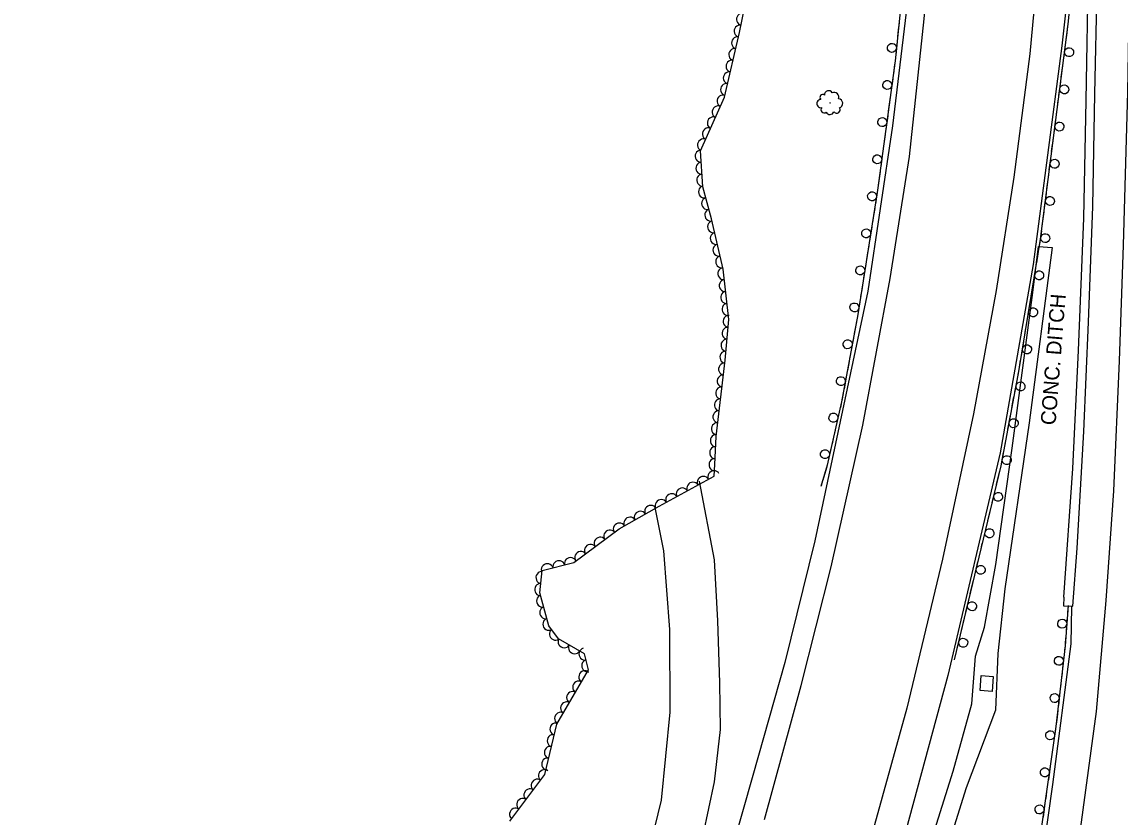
# Model space of a CAD drawing. Extents: x 1722896 to 1754269, y 648279 to 666297.
# Drawn here: x 1753551 to 1753917, y 655283.3 to 655548.3 of the extents above; entities that cross this region are included whole.
import ezdxf

# ---------------------------------------------------------------- set-up
doc = ezdxf.new("R2010")
doc.units = 0
for name, color, linetype in [('DESIGN - CENTERLINE - Proposed', 7, 'Continuous'), ('DESIGN - SCRATCH - User 1', 7, 'Continuous'), ('SURVEY - CENTERLINE - Preliminary Text', 7, 'Continuous'), ('SURVEY - CONTOURS - Intermediate with optional Text', 7, 'Continuous'), ('SURVEY - DRAINAGE - Natural Features', 7, 'Continuous'), ('SURVEY - VEGETATION - Features with Text', 7, 'Continuous')]:
    doc.layers.add(name, color=color, linetype=linetype)

msp = doc.modelspace()

# ---------------------------------------------------------------- linework, layer by layer
at = {"layer": 'DESIGN - CENTERLINE - Proposed'}
for points in [[(1753849.85, 655261.75), (1753861.38, 655298.62), (1753867.59, 655320.98), (1753868.78, 655336.87), (1753871.76, 655346.54), (1753875.56, 655367.5), (1753880.96, 655406.27), (1753887.92, 655458.14), (1753889.81, 655473.48), (1753894.35, 655473.15), (1753886.65, 655414.65), (1753878.53, 655359.35), (1753876.29, 655337.81), (1753875.43, 655318.91), (1753865.69, 655293.01), (1753850.23, 655243.68)], [(1753761.85, 655386.96), (1753764.83, 655371.95), (1753766.85, 655345.8), (1753766.86, 655318.22), (1753764.04, 655288.86), (1753755.87, 655255.71), (1753744.79, 655215.39), (1753741.99, 655206.29), (1753754.79, 655203.35), (1753757.3, 655203.95), (1753761.49, 655217.12), (1753771.17, 655248.6), (1753776.12, 655268.39), (1753781.79, 655295.04), (1753783.84, 655312.49), (1753783.59, 655327.98), (1753782.94, 655348.71), (1753781.79, 655369.04), (1753776.82, 655395.23)]]:
    msp.add_lwpolyline(points, dxfattribs=at)
at = {"layer": 'DESIGN - SCRATCH - User 1'}
for points in [[(1753855.03, 655807.78), (1753853.87, 655754.3), (1753852.88, 655705.24), (1753850.66, 655660.95), (1753849.15, 655610.45), (1753845.5, 655569.17), (1753842, 655535.27), (1753836.17, 655492.21), (1753829.57, 655450.79), (1753824.17, 655421.67), (1753819.37, 655400.59), (1753817.27, 655393.49)], [(1753898.18, 655356.58), (1753898.12, 655353.67), (1753901.2, 655353.53), (1753902.72, 655372.93), (1753904.9, 655411.74), (1753906.43, 655448.2), (1753907.86, 655486.78), (1753908.6, 655524.3), (1753909.3, 655559.94), (1753910.11, 655597.72), (1753910.62, 655635.72), (1753911.37, 655675.08), (1753911.67, 655716.31), (1753912.45, 655761.22), (1753913.18, 655807.77)], [(1753898.18, 655356.58), (1753901.26, 655399.46), (1753903.12, 655438.81), (1753904.9, 655482.91), (1753905.65, 655522.14), (1753906.5, 655566.88), (1753907.29, 655612.88), (1753908, 655663.17), (1753908.94, 655709.11), (1753909.31, 655762.88), (1753910.36, 655808.97)], [(1753861.8, 655335.66), (1753868.53, 655363.87), (1753877.31, 655400.35), (1753883.2, 655431.72), (1753890.5, 655475.92), (1753894.52, 655507.92), (1753899.69, 655547.58), (1753903.3, 655583.99), (1753907.84, 655624.45)], [(1753843.31, 655548.01), (1753843.07, 655545.67)], [(1753843.07, 655545.67), (1753842.83, 655543.33)], [(1753899, 655542.29), (1753899.3, 655544.62)], [(1753899.3, 655544.62), (1753899.61, 655546.95)], [(1753842.67, 655541.74), (1753842.2, 655537.17)], [(1753898.2, 655536.14), (1753898.79, 655540.7)], [(1753841.73, 655533.24), (1753841.41, 655530.92)], [(1753842.03, 655535.57), (1753842, 655535.27), (1753841.73, 655533.24)], [(1753897.69, 655532.22), (1753897.99, 655534.55)], [(1753897.39, 655529.89), (1753897.69, 655532.22)], [(1753841.2, 655529.33), (1753840.58, 655524.77)], [(1753896.58, 655523.74), (1753897.18, 655528.31)], [(1753840.36, 655523.19), (1753840.05, 655520.86)], [(1753896.07, 655519.83), (1753896.38, 655522.16)], [(1753840.05, 655520.86), (1753839.73, 655518.53)], [(1753895.77, 655517.5), (1753896.07, 655519.83)], [(1753839.52, 655516.94), (1753838.9, 655512.38)], [(1753894.97, 655511.35), (1753895.56, 655515.91)], [(1753838.37, 655508.47), (1753838.05, 655506.14)], [(1753838.69, 655510.8), (1753838.37, 655508.47)], [(1753894.17, 655505.1), (1753894.46, 655507.43)], [(1753894.46, 655507.43), (1753894.52, 655507.92), (1753894.76, 655509.76)], [(1753837.84, 655504.56), (1753837.22, 655500)], [(1753893.4, 655498.95), (1753893.97, 655503.51)], [(1753837.01, 655498.41), (1753836.69, 655496.08)], [(1753892.9, 655495.03), (1753893.2, 655497.36)], [(1753836.69, 655496.08), (1753836.38, 655493.75)], [(1753892.61, 655492.7), (1753892.9, 655495.03)], [(1753836.16, 655492.17), (1753835.44, 655487.63)], [(1753891.84, 655486.55), (1753892.41, 655491.11)], [(1753835.19, 655486.05), (1753834.81, 655483.72)], [(1753834.81, 655483.72), (1753834.45, 655481.41)], [(1753891.05, 655480.3), (1753891.35, 655482.63)], [(1753891.35, 655482.63), (1753891.64, 655484.96)], [(1753834.19, 655479.83), (1753833.47, 655475.28)], [(1753890.21, 655474.15), (1753890.5, 655475.92), (1753890.85, 655478.71)], [(1753832.85, 655471.38), (1753832.48, 655469.06)], [(1753833.22, 655473.7), (1753832.85, 655471.38)], [(1753889.57, 655470.26), (1753889.95, 655472.58)], [(1753832.23, 655467.48), (1753831.5, 655462.94)], [(1753889.19, 655467.94), (1753889.57, 655470.26)], [(1753888.18, 655461.82), (1753888.93, 655466.36)], [(1753831.25, 655461.36), (1753830.88, 655459.04)], [(1753887.53, 655457.92), (1753887.92, 655460.24)], [(1753830.88, 655459.04), (1753830.51, 655456.72)], [(1753887.15, 655455.6), (1753887.53, 655457.92)], [(1753830.26, 655455.14), (1753829.57, 655450.79), (1753829.53, 655450.59)], [(1753886.14, 655449.49), (1753886.89, 655454.03)], [(1753829.24, 655449.02), (1753828.81, 655446.71)], [(1753828.81, 655446.71), (1753828.38, 655444.4)], [(1753885.11, 655443.27), (1753885.5, 655445.59)], [(1753885.5, 655445.59), (1753885.88, 655447.91)], [(1753828.09, 655442.83), (1753827.25, 655438.3)], [(1753884.1, 655437.16), (1753884.85, 655441.69)], [(1753826.53, 655434.42), (1753826.1, 655432.11)], [(1753826.96, 655436.73), (1753826.53, 655434.42)], [(1753883.46, 655433.26), (1753883.84, 655435.58)], [(1753825.81, 655430.54), (1753824.97, 655426.01)], [(1753883.06, 655430.94), (1753883.2, 655431.72), (1753883.46, 655433.26)], [(1753881.91, 655424.85), (1753882.76, 655429.37)], [(1753824.68, 655424.44), (1753824.25, 655422.13)], [(1753881.18, 655420.97), (1753881.62, 655423.28)], [(1753824.25, 655422.13), (1753824.17, 655421.67), (1753823.75, 655419.83)], [(1753880.75, 655418.66), (1753881.18, 655420.97)], [(1753823.4, 655418.27), (1753822.38, 655413.79)], [(1753879.6, 655412.56), (1753880.45, 655417.08)], [(1753822.02, 655412.23), (1753821.5, 655409.94)], [(1753821.5, 655409.94), (1753820.98, 655407.65)], [(1753878.44, 655406.37), (1753878.87, 655408.68)], [(1753878.87, 655408.68), (1753879.31, 655410.99)], [(1753820.62, 655406.09), (1753819.6, 655401.6)], [(1753877.29, 655400.28), (1753877.31, 655400.35), (1753878.15, 655404.8)], [(1753818.54, 655397.8), (1753817.87, 655395.54)], [(1753819.21, 655400.05), (1753818.54, 655397.8)], [(1753876.37, 655396.44), (1753876.92, 655398.72)], [(1753817.42, 655394.01), (1753817.27, 655393.49)], [(1753875.82, 655394.16), (1753876.37, 655396.44)], [(1753874.37, 655388.13), (1753875.44, 655392.6)], [(1753872.89, 655382), (1753873.44, 655384.29)], [(1753873.44, 655384.29), (1753873.99, 655386.57)], [(1753871.44, 655375.97), (1753872.52, 655380.45)], [(1753869.97, 655369.85), (1753870.52, 655372.13)], [(1753870.52, 655372.13), (1753871.07, 655374.42)], [(1753868.52, 655363.82), (1753868.53, 655363.87), (1753869.59, 655368.29)], [(1753867.6, 655359.98), (1753868.15, 655362.26)], [(1753867.06, 655357.69), (1753867.6, 655359.98)], [(1753865.62, 655351.66), (1753866.69, 655356.14)], [(1753899.65, 655353.83), (1753898.65, 655340.3), (1753895.62, 655313.43), (1753890.84, 655280.09)], [(1753899.65, 655353.83), (1753899.48, 655351.48)], [(1753864.7, 655347.82), (1753865.25, 655350.1)], [(1753864.16, 655345.53), (1753864.7, 655347.82)], [(1753899.36, 655349.89), (1753899.02, 655345.3)], [(1753862.72, 655339.5), (1753863.79, 655343.98)], [(1753898.9, 655343.71), (1753898.73, 655341.36)], [(1753898.73, 655341.36), (1753898.65, 655340.3), (1753898.51, 655339.02)], [(1753861.8, 655335.66), (1753862.35, 655337.95)], [(1753898.33, 655337.43), (1753897.81, 655332.86)], [(1753897.37, 655328.94), (1753897.1, 655326.6)], [(1753897.63, 655331.27), (1753897.37, 655328.94)], [(1753896.92, 655325.01), (1753896.41, 655320.44)], [(1753896.23, 655318.85), (1753895.97, 655316.52)], [(1753895.97, 655316.52), (1753895.7, 655314.18)], [(1753895.5, 655312.59), (1753894.84, 655308.04)], [(1753894.62, 655306.46), (1753894.28, 655304.13)], [(1753894.28, 655304.13), (1753893.95, 655301.81)], [(1753893.72, 655300.22), (1753893.07, 655295.67)], [(1753892.51, 655291.76), (1753892.18, 655289.43)], [(1753892.84, 655294.08), (1753892.51, 655291.76)], [(1753891.95, 655287.85), (1753891.3, 655283.29)]]:
    msp.add_lwpolyline(points, dxfattribs=at)
for centre, start, end in [((1753840.94, 655539.63), 107.3626, 107.3528), ((1753899.98, 655538.2), 285.8368, 285.827), ((1753839.4, 655527.27), 105.5476, 105.5378), ((1753898.36, 655525.81), 285.8368, 285.827), ((1753837.73, 655514.89), 105.5476, 105.5378), ((1753896.75, 655513.41), 285.8368, 285.827), ((1753836.05, 655502.5), 105.5476, 105.5378), ((1753895.17, 655501.02), 286.1051, 286.0953), ((1753834.32, 655490.16), 104.206, 104.1962), ((1753893.61, 655488.62), 286.1051, 286.0953), ((1753832.35, 655477.81), 104.206, 104.1962), ((1753892.05, 655476.22), 286.1051, 286.0953), ((1753830.39, 655465.47), 104.206, 104.1962), ((1753890.03, 655463.82), 283.8819, 283.8721), ((1753828.42, 655453.12), 104.206, 104.1962), ((1753887.99, 655451.49), 283.8819, 283.8721), ((1753826.2, 655440.86), 102.7591, 102.7493), ((1753885.95, 655439.16), 283.8819, 283.8721), ((1753823.92, 655428.57), 102.7591, 102.7493), ((1753883.81, 655426.81), 282.6179, 282.6081), ((1753821.43, 655416.39), 100.4385, 100.4287), ((1753881.5, 655414.53), 282.6179, 282.6081), ((1753818.65, 655404.2), 100.4385, 100.4287), ((1753879.19, 655402.24), 282.6179, 282.6081), ((1753876.36, 655389.99), 279.7318, 279.722), ((1753873.43, 655377.84), 279.7318, 279.722), ((1753870.51, 655365.68), 279.7318, 279.722), ((1753867.61, 655353.53), 279.8485, 279.8386), ((1753897.7, 655347.73), 109.0192, 109.0094), ((1753864.71, 655341.37), 279.8485, 279.8386), ((1753896.58, 655335.34), 106.8207, 106.8108), ((1753895.18, 655322.92), 106.8207, 106.8108), ((1753893.69, 655310.55), 105.103, 105.0931), ((1753891.92, 655298.18), 105.103, 105.0931), ((1753890.14, 655285.81), 105.103, 105.0931)]:
    msp.add_arc(centre, 1.5, start, end, dxfattribs=at)
at = {"layer": 'SURVEY - CENTERLINE - Preliminary Text'}
for points in [[(1753856.55, 655808.44), (1753855.72, 655762.3), (1753855.22, 655718.27), (1753854.58, 655674.81), (1753851.41, 655617.68), (1753847.81, 655569.25), (1753841.09, 655513.61), (1753832.93, 655458.53), (1753815.22, 655375.31), (1753805.24, 655334.75), (1753794.53, 655297.08), (1753784.29, 655260.81)], [(1753798.43, 655282.46), (1753810.7, 655327.14), (1753820.71, 655366.66), (1753831.23, 655413.94), (1753840.32, 655462.8), (1753846.8, 655503.43), (1753851.73, 655549.35), (1753855.66, 655591.19), (1753858.77, 655637.65), (1753860.18, 655677.47), (1753861.78, 655722.7), (1753863.2, 655780.19), (1753863.84, 655807.73)], [(1753903.74, 655279.14), (1753909.17, 655318.4), (1753912.38, 655355.5), (1753914.94, 655392.05), (1753916.74, 655435.31), (1753918.15, 655473.85), (1753919.58, 655524.83), (1753920.34, 655571.17), (1753920.78, 655614.23), (1753921.72, 655670.92), (1753923, 655732.02), (1753923.63, 655792.43), (1753923.9, 655807.76)], [(1753898.97, 655807.18), (1753898.54, 655775.76), (1753897.8, 655741.97), (1753896.4, 655696.26), (1753895.29, 655659.89), (1753893.48, 655616.89), (1753890.44, 655576.02), (1753886.85, 655537.7), (1753881.61, 655496.53), (1753875.63, 655458.79), (1753868.11, 655417.66), (1753857.83, 655369.2), (1753845.87, 655319.54), (1753832.52, 655271.49)], [(1753907.56, 655630.58), (1753897.62, 655540.35), (1753887.97, 655467.46), (1753876.99, 655404.7), (1753859.61, 655330.46), (1753844.19, 655273.76), (1753830.08, 655226.8), (1753799.74, 655133.35), (1753765.15, 655032.08), (1753733.21, 654935.79), (1753692.25, 654810.03), (1753676.79, 654761.41), (1753655.27, 654695.65), (1753635.55, 654633.87), (1753614.74, 654571.38), (1753560.35, 654370.93), (1753550.99, 654314.54), (1753550.98, 654314.29)], [(1753638.87, 654389.35), (1753654.15, 654435.28), (1753666.04, 654469.32), (1753679.06, 654510.49), (1753697.53, 654566.58), (1753711.47, 654612.58), (1753725.52, 654655.18), (1753740.1, 654701.2), (1753752.24, 654738.7), (1753764.6, 654778.06), (1753781.06, 654830.45), (1753798, 654886.12), (1753811.93, 654931.99), (1753825.38, 654978.32), (1753837.76, 655021.83), (1753850.18, 655067.37), (1753862.42, 655115.87), (1753874.1, 655170.65), (1753880.71, 655207.3), (1753888.39, 655250.11), (1753894.62, 655294.16), (1753900.67, 655341), (1753900.89, 655353.33)]]:
    msp.add_lwpolyline(points, dxfattribs=at)
at = {"layer": 'SURVEY - DRAINAGE - Natural Features'}
msp.add_line((1753872.5, 655327.78), (1753872.5, 655327.78), dxfattribs=at)
msp.add_lwpolyline([(1753870.66, 655330.4), (1753874.65, 655330.15), (1753874.34, 655325.16), (1753870.35, 655325.41), (1753870.66, 655330.4)], dxfattribs=at)
at = {"layer": 'SURVEY - VEGETATION - Features with Text'}
msp.add_lwpolyline([(1753713.55, 655281.85), (1753725.27, 655297.44), (1753729.24, 655314.23), (1753739.77, 655332.3), (1753738.5, 655337.64), (1753729.83, 655342.69), (1753726.6, 655347.03), (1753723.63, 655358.05), (1753724.41, 655365.4), (1753734.87, 655368.14), (1753750.04, 655379.36), (1753763.39, 655386.86), (1753781.67, 655396.89), (1753781.86, 655400.79), (1753782.37, 655410.1), (1753785.41, 655435.59), (1753786.59, 655449.09), (1753784.64, 655465.86), (1753780.78, 655482.65), (1753777.91, 655493.28), (1753777.15, 655505.29), (1753785.13, 655523.21), (1753790.16, 655544.77), (1753792.53, 655556.8)], dxfattribs=at)
msp.add_circle((1753820.34, 655521.31), 0.0478, dxfattribs=at)
for centre, radius, start, end in [((1753817.28, 655521.07), 1.37, 90.5585, 283.9782), ((1753817.88, 655523.15), 0.94, 50.5378, 229.2835), ((1753819.84, 655524), 1.37, 28.4217, 185.2106), ((1753821.7, 655523.24), 1.56, 337.4744, 114.9986), ((1753822.99, 655521.1), 1.55, 288.3702, 84.2087), ((1753818.32, 655518.98), 1.04, 133.1772, 310.4963), ((1753822.53, 655518.99), 1.14, 218.6231, 33.6234), ((1753820.29, 655518.89), 1.47, 208.4642, 335.3099)]:
    msp.add_arc(centre, radius, start, end, dxfattribs=at)
for centre, major_axis in [((1753791.02, 655549.17), (0.39, 1.96)), ((1753790.25, 655545.25), (0.39, 1.96)), ((1753789.36, 655541.35), (0.45, 1.95)), ((1753788.45, 655537.45), (0.45, 1.95)), ((1753787.54, 655533.56), (0.45, 1.95)), ((1753786.63, 655529.66), (0.45, 1.95)), ((1753785.72, 655525.77), (0.45, 1.95)), ((1753784.57, 655521.95), (0.81, 1.83)), ((1753782.94, 655518.3), (0.81, 1.83)), ((1753781.31, 655514.65), (0.81, 1.83)), ((1753779.68, 655510.99), (0.81, 1.83)), ((1753778.06, 655507.34), (0.81, 1.83)), ((1753777.26, 655503.54), (-0.13, 2)), ((1753777.51, 655499.54), (-0.13, 2)), ((1753777.77, 655495.55), (-0.13, 2)), ((1753778.36, 655491.62), (-0.52, 1.93)), ((1753779.4, 655487.75), (-0.52, 1.93)), ((1753780.45, 655483.89), (-0.52, 1.93)), ((1753781.39, 655480.01), (-0.45, 1.95)), ((1753782.29, 655476.11), (-0.45, 1.95)), ((1753783.18, 655472.21), (-0.45, 1.95)), ((1753784.08, 655468.31), (-0.45, 1.95)), ((1753784.81, 655464.38), (-0.23, 1.99)), ((1753785.27, 655460.41), (-0.23, 1.99)), ((1753785.73, 655456.44), (-0.23, 1.99)), ((1753786.19, 655452.46), (-0.23, 1.99)), ((1753786.53, 655448.49), (0.17, 1.99)), ((1753786.19, 655444.5), (0.17, 1.99)), ((1753785.84, 655440.52), (0.17, 1.99)), ((1753785.5, 655436.53), (0.17, 1.99)), ((1753785.05, 655432.56), (0.24, 1.99)), ((1753784.58, 655428.59), (0.24, 1.99)), ((1753784.1, 655424.62), (0.24, 1.99)), ((1753783.63, 655420.64), (0.24, 1.99)), ((1753783.16, 655416.67), (0.24, 1.99)), ((1753782.68, 655412.7), (0.24, 1.99)), ((1753782.3, 655408.72), (0.11, 2)), ((1753782.08, 655404.73), (0.11, 2)), ((1753781.86, 655400.73), (0.1, 2)), ((1753781.54, 655396.82), (1.75, 0.96)), ((1753774.52, 655392.97), (1.75, 0.96)), ((1753778.03, 655394.89), (1.75, 0.96)), ((1753767.51, 655389.12), (1.75, 0.96)), ((1753771.01, 655391.05), (1.75, 0.96)), ((1753760.51, 655385.25), (1.74, 0.98)), ((1753764, 655387.2), (1.75, 0.96)), ((1753753.54, 655381.32), (1.74, 0.98)), ((1753757.02, 655383.29), (1.74, 0.98)), ((1753750.05, 655379.36), (1.74, 0.98)), ((1753743.62, 655374.61), (1.61, 1.19)), ((1753746.83, 655376.99), (1.61, 1.19)), ((1753737.18, 655369.85), (1.61, 1.19)), ((1753740.4, 655372.23), (1.61, 1.19)), ((1753729.92, 655366.84), (1.93, 0.51)), ((1753733.78, 655367.86), (1.93, 0.51)), ((1753724.17, 655363.1), (0.21, 1.99)), ((1753726.05, 655365.82), (1.93, 0.51)), ((1753723.75, 655359.12), (0.21, 1.99)), ((1753724.39, 655355.23), (-0.52, 1.93)), ((1753725.43, 655351.37), (-0.52, 1.93)), ((1753726.48, 655347.5), (-0.52, 1.93)), ((1753728.7, 655344.21), (-1.19, 1.61)), ((1753731.64, 655341.63), (-1.73, 1.01)), ((1753735.1, 655339.62), (-1.73, 1.01)), ((1753738.52, 655337.57), (-0.46, 1.95)), ((1753739.44, 655333.68), (-0.46, 1.95)), ((1753738.48, 655330.07), (1.01, 1.73)), ((1753736.46, 655326.62), (1.01, 1.73)), ((1753734.44, 655323.16), (1.01, 1.73)), ((1753732.43, 655319.71), (1.01, 1.73)), ((1753730.41, 655316.25), (1.01, 1.73)), ((1753728.85, 655312.61), (0.46, 1.95)), ((1753727.93, 655308.72), (0.46, 1.95)), ((1753727.01, 655304.83), (0.46, 1.95)), ((1753726.09, 655300.94), (0.46, 1.95)), ((1753725.02, 655297.12), (1.2, 1.6)), ((1753722.62, 655293.92), (1.2, 1.6)), ((1753720.21, 655290.72), (1.2, 1.6)), ((1753717.81, 655287.52), (1.2, 1.6)), ((1753715.41, 655284.32), (1.2, 1.6))]:
    msp.add_ellipse(centre, major_axis=major_axis, ratio=0.940188, start_param=0, end_param=3.141593, dxfattribs=at)

# ---------------------------------------------------------------- texts
at = {"layer": 'SURVEY - CONTOURS - Intermediate with optional Text'}
msp.add_text('CONC. DITCH', height=5, rotation=85.5065, dxfattribs=at).set_placement((1753895.45, 655413.75))

doc.saveas('drawing.dxf')
